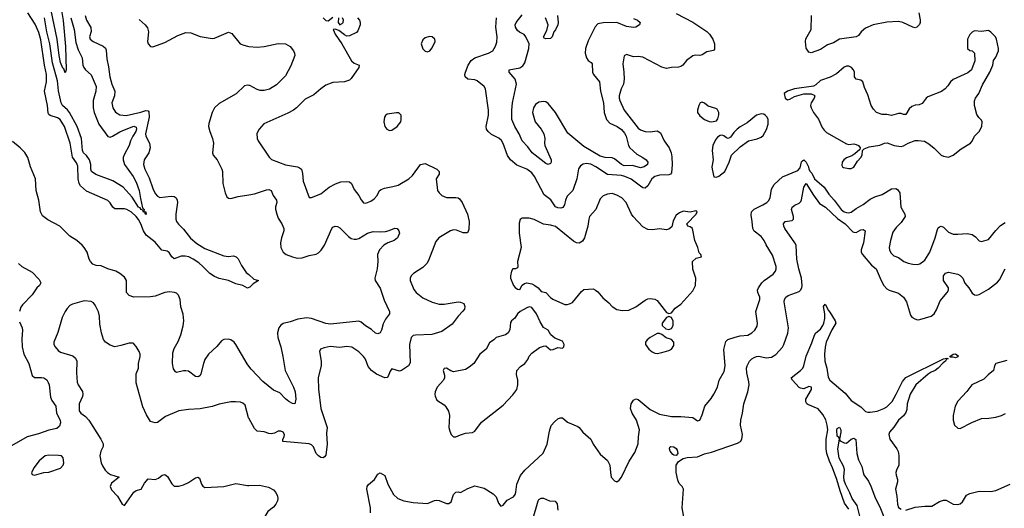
# Model space of a CAD drawing. Header units: inches. Extents: x 1552611 to 1694776, y 811966 to 917215.
# Tile 369 of 549: x 1658065 to 1666382, y 852027 to 856153. Entities that reach past the tile are written whole.
import ezdxf

# ---------------------------------------------------------------- set-up
doc = ezdxf.new("R2010")
doc.units = ezdxf.units.IN
doc.header["$MEASUREMENT"] = 0
doc.layers.add('B6855', color=7, linetype='Continuous')
doc.layers.add('B6865', color=7, linetype='Continuous')

msp = doc.modelspace()

# ---------------------------------------------------------------- linework, layer by layer
at = {"layer": 'B6855', "color": 5}
for points, elevation in [([(1660000, 853890.6), (1659990, 853886.9), (1659950, 853907.3), (1659890, 853923.5), (1659830, 853949.7), (1659750, 853967.8), (1659710, 853984.7), (1659670, 854009.8), (1659613.5, 854070), (1659578.8, 854098.8), (1659531.5, 854131.5), (1659493.3, 854150), (1659463.8, 854156.2), (1659430, 854155.1), (1659370, 854134.2), (1659350.5, 854150.5), (1659328, 854188), (1659310, 854197.5), (1659266.2, 854206.2), (1659210, 854273.5), (1659134, 854334), (1659109.9, 854369.9), (1659088.1, 854430), (1659070, 854465.4), (1659050, 854492), (1659010, 854526.9), (1658970, 854551.7), (1658950, 854557.2), (1658870, 854556.8), (1658852.1, 854570), (1658830, 854606.3), (1658810, 854626.6), (1658630, 854706.3), (1658577.5, 854750), (1658567.6, 854770), (1658559, 854810), (1658556.9, 854916.9), (1658544.7, 854944.7), (1658512.2, 854992.2), (1658492.8, 855110), (1658444.6, 855250), (1658405.8, 855310), (1658385.2, 855325.2), (1658323.6, 855343.6), (1658311.6, 855351.6), (1658305.4, 855365.4), (1658301.2, 855430), (1658275.6, 855550), (1658290.4, 855630), (1658291.8, 855690), (1658273.5, 855770), (1658244.6, 855984.6), (1658225.9, 856045.9), (1658195.2, 856115.2), (1658132.6, 856212.6)], 880), ([(1658418.7, 856230), (1658433.7, 856146.3), (1658453.4, 855926.6), (1658458, 855730), (1658450, 855704), (1658438, 855738), (1658430, 855744), (1658410, 855792.7), (1658398, 855850), (1658382.3, 855990), (1658329.9, 856230)], 840), ([(1658619.7, 856190), (1658628.4, 856150), (1658666.8, 856086.8), (1658667.6, 856052.4), (1658656, 856010), (1658659.5, 855990), (1658684.9, 855970), (1658770.8, 855930.8), (1658790, 855911.7), (1658796, 855896), (1658802.7, 855822.7), (1658816.5, 855756.5), (1658827.4, 855670), (1658844.3, 855610), (1658869.2, 855550), (1658866.4, 855510), (1658844, 855450), (1658851.5, 855410), (1658873.7, 855373.7), (1658910.2, 855350.2), (1658963.3, 855343.3), (1659088.2, 855371.8), (1659130, 855386), (1659150, 855384.4), (1659155.6, 855375.6), (1659159.5, 855330), (1659128.8, 855188.8), (1659130.2, 855170), (1659162.5, 855110), (1659168.1, 855070), (1659155, 855030), (1659117.1, 854970), (1659111.1, 854930), (1659121.1, 854890), (1659158, 854818), (1659190, 854728.4), (1659210, 854686), (1659230, 854662), (1659250, 854652.1), (1659344.1, 854664.1), (1659370, 854660.9), (1659388.1, 854648.1), (1659396.5, 854630), (1659398.5, 854610), (1659383, 854510), (1659384.2, 854470), (1659389.5, 854449.5), (1659405.3, 854425.3), (1659450, 854384.9), (1659509.3, 854309.3), (1659562.1, 854262.2), (1659630, 854220.1), (1659790, 854159.1), (1659830, 854154.6), (1659870, 854159.5), (1659894.9, 854150), (1659910, 854133), (1659937.5, 854077.5), (1659978.6, 854018.6), (1660000, 854000.2)], 880), ([(1658498.2, 856170), (1658526.2, 856070), (1658540.1, 855959.9), (1658559.6, 855899.6), (1658592.3, 855830), (1658598.2, 855770), (1658606.2, 855750), (1658622, 855730), (1658668.1, 855688.1), (1658710.1, 855590.1), (1658707.7, 855550), (1658687, 855470), (1658686.7, 855410), (1658693.4, 855370), (1658734.8, 855270), (1658810, 855167.2), (1658830, 855162), (1658850, 855168.6), (1658910, 855207.7), (1658950, 855224.6), (1659030, 855253), (1659050, 855245.5), (1659052.9, 855230), (1659047.1, 855210), (1659020.1, 855170), (1659001.2, 855130), (1658990.3, 855090), (1658947.8, 855012.2), (1658939.4, 854990), (1658938.3, 854970), (1658950.2, 854930), (1659024.1, 854830), (1659050, 854781.1), (1659075, 854710), (1659084.6, 854644.6), (1659103.7, 854563.7), (1659115.6, 854550), (1659114.8, 854534.8), (1659130.2, 854530), (1659132.9, 854507.1), (1659125.6, 854514.4), (1659129.3, 854529.3), (1659110, 854528.5), (1659105.7, 854545.7), (1659090, 854551.6), (1659083.7, 854563.7), (1659070, 854571.2), (1659015.7, 854655.7), (1658939.6, 854739.6), (1658852.6, 854792.6), (1658707.2, 854847.2), (1658672.1, 854872.1), (1658667, 854890), (1658666.9, 854930), (1658654.9, 854970), (1658630, 855007.3), (1658604.6, 855030), (1658594.5, 855050), (1658586.5, 855150), (1658550, 855250.8), (1658486.8, 855370), (1658470, 855391.6), (1658426.4, 855430), (1658414.8, 855450), (1658393, 855553), (1658384.3, 855635.7), (1658343.4, 855790), (1658318.5, 855950), (1658295.7, 856050), (1658275.7, 856170)], 860), ([(1659073.8, 856153.8), (1659125.5, 856110), (1659144.4, 856084.4), (1659154, 856050), (1659146, 855970), (1659150.5, 855950.5), (1659170, 855927.3), (1659190, 855925.5), (1659290, 855961.2), (1659400, 856020), (1659470, 856044.4), (1659510, 856041.5), (1659590, 856010.4), (1659690, 855995.8), (1659710, 855997.6), (1659830, 856047.2), (1659858, 856038), (1659928.2, 855950), (1659958, 855938), (1659990, 855929), (1660000, 855928)], 920), ([(1660000, 855598.4), (1659990, 855600.5), (1659965.1, 855594.9), (1659893.6, 855526.4), (1659750, 855446), (1659710.4, 855410), (1659690.3, 855370), (1659663.5, 855276.5), (1659660.2, 855250), (1659670.1, 855210), (1659693.8, 855150), (1659701.6, 855110), (1659693.6, 855030), (1659700.9, 855010), (1659734.3, 854970), (1659772.9, 854890), (1659778.4, 854870), (1659781.5, 854770), (1659801.3, 854690), (1659816.1, 854656.1), (1659830, 854645.5), (1659850, 854642.4), (1659910, 854659.6), (1660000, 854674)], 920), ([(1660000, 853228.1), (1659985.8, 853245.8), (1659891.6, 853410), (1659876.1, 853430), (1659850, 853449.2), (1659830, 853455.2), (1659790, 853453.4), (1659770, 853441.6), (1659730, 853392.3), (1659659.6, 853330), (1659630, 853284.5), (1659616.9, 853250), (1659596.1, 853163.9), (1659590, 853149.6), (1659578.9, 853141.1), (1659570, 853136.3), (1659550, 853141.1), (1659490, 853184), (1659470, 853188.3), (1659450, 853188.2), (1659390, 853174.5), (1659380.8, 853180.8), (1659365.2, 853205.2), (1659355.8, 853250), (1659359.5, 853340.5), (1659370, 853377.3), (1659403.4, 853436.6), (1659427.1, 853492.9), (1659447.3, 853567.3), (1659452.7, 853610), (1659447.5, 853667.5), (1659427.7, 853727.7), (1659419.7, 853790), (1659406.6, 853826.6), (1659390, 853843), (1659373.2, 853850), (1659330, 853855.3), (1659290, 853850.8), (1659210, 853819.8), (1659170, 853813.6), (1659030, 853811.1), (1658990, 853824.4), (1658968.7, 853850), (1658966.9, 853950), (1658950, 853978), (1658910, 854011.1), (1658876, 854030), (1658810, 854048.2), (1658753.8, 854073.8), (1658710, 854078), (1658682.9, 854090), (1658662.4, 854110), (1658651.6, 854130), (1658634, 854190), (1658611.1, 854230), (1658592.8, 854250), (1658548.8, 854288.8), (1658490, 854326.3), (1658403.6, 854410), (1658303.8, 854463.8), (1658258, 854498), (1658239.7, 854530), (1658226, 854630), (1658203.9, 854710), (1658197.7, 854810), (1658157.6, 854910), (1658135.3, 854990), (1658110, 855031.1), (1658070, 855071.1), (1658004.7, 855124.7)], 920), ([(1658053.9, 854093.9), (1658082, 854070), (1658170, 854020.4), (1658230, 853959.3), (1658244.4, 853930), (1658232.4, 853910), (1658210, 853889.6), (1658170.2, 853829.8), (1658090, 853746), (1658075.5, 853724.5), (1658062.4, 853690)], 920), ([(1660000, 852787.8), (1659998.7, 852790), (1659970, 852897.2), (1659950, 852916), (1659930, 852922.7), (1659887, 852927), (1659850, 852925.1), (1659750, 852907.3), (1659690, 852887.8), (1659590, 852866.3), (1659490, 852862.4), (1659410.4, 852849.7), (1659296.7, 852803.3), (1659230, 852752.7), (1659210, 852749.2), (1659170, 852761.2), (1659135.2, 852815.2), (1659104.1, 852884.1), (1659050, 853088), (1659050, 853162), (1659067.8, 853210), (1659069.7, 853250.3), (1659082.4, 853310), (1659082.4, 853330), (1659074.7, 853350), (1659050, 853393.2), (1659030, 853417.2), (1659020.9, 853420.9), (1658990, 853422), (1658919.4, 853400.6), (1658870, 853391.6), (1658830, 853403.5), (1658789.6, 853430), (1658773, 853453), (1658757.6, 853510), (1658742.6, 853582.6), (1658738.5, 853650), (1658730, 853685.2), (1658703.8, 853743.8), (1658690, 853760.9), (1658670, 853773.6), (1658610, 853778.4), (1658510, 853752.3), (1658490, 853739.3), (1658466.1, 853713.9), (1658448.2, 853690), (1658422.9, 853637.1), (1658387.1, 853512.9), (1658353.4, 853430), (1658354, 853410), (1658364, 853390), (1658390, 853359.1), (1658410, 853346.4), (1658513.8, 853313.8), (1658535.5, 853295.5), (1658548.8, 853270), (1658546, 853170), (1658551.8, 853091.8), (1658558.4, 853070), (1658594.5, 853014.5), (1658598.3, 852990), (1658594.6, 852970), (1658568.1, 852910), (1658567.2, 852850), (1658582, 852830), (1658621.8, 852801.8), (1658648.8, 852770), (1658750.6, 852610), (1658770, 852571.3), (1658770, 852548), (1658750.5, 852509.5), (1658742.4, 852470), (1658752.4, 852412.4), (1658764.4, 852384.4), (1658788.1, 852348.1), (1658808.2, 852328.2), (1658833.5, 852313.5), (1658904.7, 852290), (1658842, 852238), (1658830.5, 852210), (1658842, 852182), (1658890.7, 852130), (1658930, 852062), (1658950, 852052), (1659030, 852164), (1659050, 852176.3), (1659090, 852187.3), (1659120.1, 852239.9), (1659150, 852276.3), (1659210, 852270.2), (1659237.5, 852282.5), (1659270, 852307.2), (1659290, 852313.4), (1659314.7, 852294.7), (1659350, 852233.4), (1659370, 852213), (1659410, 852214), (1659450, 852226), (1659490, 852246), (1659550, 852285.5), (1659570.7, 852290.7), (1659582.8, 852282.8), (1659600.3, 852230), (1659613.3, 852213.3), (1659630, 852203.6), (1659790, 852210.3), (1659890, 852235.5), (1659990, 852218.7), (1660000, 852219)], 940), ([(1658062.4, 853602.4), (1658087.2, 853550), (1658090.3, 853530), (1658082.4, 853457.6), (1658085.4, 853390), (1658099.6, 853330), (1658141.3, 853250), (1658169.2, 853149.2), (1658191.5, 853131.5), (1658250, 853132.9), (1658270, 853129.2), (1658293.3, 853113.3), (1658306.5, 853090), (1658313, 853070), (1658325, 852965), (1658337.2, 852937.2), (1658369.2, 852890), (1658377.1, 852830), (1658407.2, 852770), (1658410.2, 852750), (1658400.3, 852719.7), (1658378.4, 852701.6), (1658310, 852685.5), (1658225, 852655), (1658128.5, 852631.5), (1657977.5, 852542.5)], 920)]:
    msp.add_lwpolyline(points, dxfattribs=dict(at, elevation=elevation))
at = {"layer": 'B6855', "color": 5, "elevation": 940}
msp.add_lwpolyline([(1658310, 852476.2), (1658281, 852470), (1658230, 852429), (1658186, 852370), (1658166, 852326), (1658171.6, 852311.6), (1658190, 852306), (1658269.5, 852330.5), (1658310, 852333.4), (1658410, 852364.9), (1658433.2, 852390), (1658439, 852410), (1658433.6, 852453.6), (1658418, 852470), (1658393.8, 852473.8)], close=True, dxfattribs=at)
at = {"layer": 'B6865', "color": 5}
for points, elevation in [([(1663610, 856204.9), (1663750, 856132.2), (1663870, 856053.7), (1663893.1, 856030), (1663921.7, 855990), (1663933.7, 855950), (1663934.4, 855905.6), (1663926.4, 855893.6), (1663870, 855881.3), (1663830, 855856.4), (1663810, 855851.1), (1663770, 855852.8), (1663750, 855847.3), (1663698, 855810), (1663668.2, 855770), (1663650, 855757.4), (1663630, 855751.1), (1663571.7, 855748.3), (1663530, 855740.5), (1663490, 855751.3), (1663330, 855836.9), (1663290, 855842.9), (1663250, 855840.7), (1663190, 855859), (1663170.7, 855849.3), (1663158.9, 855781.1), (1663169.2, 855710), (1663171.3, 855650), (1663164.5, 855610), (1663146.3, 855570), (1663129.3, 855510), (1663129.2, 855490), (1663135.5, 855470), (1663170.2, 855390), (1663290, 855237.8), (1663310, 855223.5), (1663350, 855208.4), (1663390, 855207.2), (1663450, 855215.2), (1663478.4, 855198.4), (1663509.1, 855130), (1663550.2, 855070), (1663568.4, 855030), (1663574.2, 854994.2), (1663576.2, 854930), (1663570, 854859.3), (1663563.8, 854850), (1663550, 854844.4), (1663470, 854841.7), (1663430, 854828.5), (1663403.8, 854810), (1663370, 854749.3), (1663350, 854729.5), (1663330, 854734.3), (1663310, 854746.2), (1663230, 854806.3), (1663176.9, 854830), (1663150, 854836.6), (1663030, 854847.4), (1662932.6, 854910), (1662890, 854932.2), (1662850, 854937.8), (1662826.2, 854933.8), (1662801.4, 854918.6), (1662786.2, 854893.8), (1662770.3, 854810), (1662737.6, 854710), (1662690, 854662), (1662675.4, 854630), (1662667.4, 854590), (1662652.1, 854567.9), (1662636.9, 854563.1), (1662610, 854564.1), (1662590, 854572.3), (1662550.9, 854630.9), (1662494.6, 854674.6), (1662414.6, 854830), (1662390, 854861.1), (1662350, 854891), (1662265.7, 854925.7), (1662209.8, 854969.8), (1662186.5, 855006.5), (1662150, 855106.6), (1662133.8, 855133.8), (1662112.5, 855152.5), (1662050, 855185.1), (1662022.4, 855210), (1662009.7, 855230), (1662006.9, 855250), (1662025.9, 855345.9), (1662026.6, 855390), (1662001, 855570), (1661988.2, 855590), (1661930, 855638), (1661910, 855645.3), (1661851.1, 855651.1), (1661829.6, 855670), (1661826.3, 855690), (1661829.7, 855710), (1661853.6, 855770), (1661879.7, 855810), (1661909.2, 855830.8), (1662026, 855870), (1662062.7, 855890), (1662085.2, 855930), (1662097, 855963), (1662099.5, 856010), (1662087.3, 856090), (1662094, 856170)], 940), ([(1663250, 856163.6), (1663284, 856150), (1663307.3, 856130), (1663300.7, 856110), (1663269, 856091), (1663250, 856087), (1663190, 856094.6), (1663110, 856128.7), (1662993.2, 856126.8), (1662950, 856118.5), (1662925.5, 856094.5), (1662866.2, 855973.8), (1662845.4, 855910), (1662842.4, 855870), (1662852.2, 855830), (1662868.4, 855810), (1662892.3, 855792.3), (1662900, 855780), (1662905.2, 855710), (1662912.8, 855690), (1662961.7, 855630), (1662970.2, 855550), (1662996.6, 855450), (1663002, 855370), (1663023.5, 855310), (1663050, 855279.7), (1663112.8, 855250), (1663150, 855224.8), (1663175.1, 855195.1), (1663188.2, 855170), (1663207.1, 855090), (1663219.7, 855070), (1663278.8, 855018.8), (1663330, 854990.2), (1663356.5, 854970), (1663370.2, 854950), (1663367.8, 854930), (1663340.3, 854910), (1663310, 854903.2), (1663241.1, 854921.1), (1663170, 854920.6), (1663149.4, 854929.4), (1663090, 854977.8), (1663070, 854986.2), (1663010, 854989.1), (1662970, 854999.7), (1662830, 855082.1), (1662694.7, 855194.7), (1662590, 855368.7), (1662530, 855445.1), (1662510, 855458.4), (1662490, 855463.4), (1662450, 855456.5), (1662423.1, 855436.9), (1662405, 855410), (1662396, 855370), (1662420.5, 855290), (1662469.3, 855230), (1662493.5, 855190), (1662502.2, 855150), (1662498.3, 855110), (1662500.9, 855090), (1662554, 854970), (1662555.5, 854950), (1662550, 854939), (1662530, 854929.6), (1662510, 854938.7), (1662470, 854968.7), (1662395.1, 855030), (1662358.5, 855078.5), (1662309.8, 855130), (1662285.2, 855190), (1662247.6, 855250), (1662221.4, 855310), (1662221.8, 855390), (1662228.4, 855450), (1662262.4, 855610), (1662251.6, 855651.6), (1662199.7, 855710), (1662200.9, 855730), (1662290, 855745.9), (1662316.5, 855763.5), (1662331.2, 855788.8), (1662366.6, 855910), (1662368.2, 855950), (1662342.1, 856010), (1662327.9, 856027.9), (1662287.1, 856047.1), (1662270, 856061.1), (1662253.3, 856090), (1662251.9, 856110), (1662259.5, 856130), (1662310, 856194.7)], 920), ([(1662608.7, 856190), (1662613.7, 856130), (1662610.1, 856110), (1662591.4, 856068.6), (1662578, 856050), (1662563.6, 856010), (1662550, 855995.4), (1662511, 855991), (1662496.9, 855996.9), (1662489.9, 856010), (1662517.9, 856062.1), (1662529.9, 856110), (1662508.2, 856170)], 880), ([(1665660.9, 856210), (1665671.6, 856151.5), (1665671.7, 856130), (1665666, 856114), (1665644.7, 856090), (1665630, 856086), (1665610, 856089.6), (1665526, 856130), (1665490, 856139.2), (1665390, 856132), (1665274.8, 856110), (1665210, 856080.7), (1665174, 856050), (1665150, 856020.5), (1665130, 856009.7), (1664990, 855989), (1664940.7, 855959.3), (1664890, 855941), (1664830, 855902.4), (1664750, 855872.6), (1664730, 855878.9), (1664710, 855913.2), (1664703.1, 855970), (1664706.9, 855993.1), (1664751.4, 856071.4), (1664752.6, 856190)], 940), ([(1660918.7, 856170), (1660934.6, 856150), (1660941.3, 856130), (1660940.4, 856110), (1660921.6, 856058.4), (1660910, 856046), (1660850, 856016), (1660830, 856014.5), (1660810, 856024.5), (1660761.5, 856061.5), (1660730, 856073.2), (1660714, 856070), (1660730.5, 856030), (1660787.4, 855950), (1660866.9, 855806.9), (1660890, 855786), (1660934, 855770), (1660930.7, 855750), (1660864.1, 855655.9), (1660850, 855643.7), (1660810, 855629.6), (1660710, 855622.6), (1660650, 855599.2), (1660609.4, 855570.6), (1660550, 855518.3), (1660478, 855482), (1660404.4, 855410), (1660377.1, 855390), (1660330, 855364.8), (1660126.4, 855273.6), (1660088, 855230), (1660068.6, 855191.4), (1660070.5, 855150), (1660079.3, 855130), (1660172.3, 854992.3), (1660193.4, 854973.4), (1660310, 854928.9), (1660411.3, 854911.3), (1660430, 854903.7), (1660446.4, 854890), (1660454.7, 854854.7), (1660459.5, 854790), (1660511.3, 854651.3), (1660530, 854651), (1660610, 854682.4), (1660679.8, 854740.2), (1660732.6, 854767.4), (1660776.9, 854783.1), (1660830, 854787.5), (1660850, 854783.6), (1660868.8, 854770), (1660890, 854718.4), (1660928.9, 854670), (1660950, 854630.8), (1660970, 854606), (1660990, 854604), (1661030, 854620.5), (1661059.4, 854640.6), (1661083.7, 854670), (1661105.2, 854710), (1661119.6, 854720.4), (1661148.2, 854731.8), (1661216.6, 854743.4), (1661263.3, 854756.7), (1661353.2, 854810), (1661382.7, 854837.3), (1661450, 854930.7), (1661490, 854938.8), (1661590.3, 854890.3), (1661607.3, 854870), (1661607.3, 854850), (1661584, 854810), (1661595.5, 854710), (1661607.3, 854690), (1661630.6, 854670), (1661670, 854651.7), (1661750.4, 854650.4), (1661770, 854647.7), (1661780.4, 854640.4), (1661803, 854610), (1661847.2, 854510), (1661860.9, 854450), (1661859.5, 854380.5), (1661847.9, 854352.1), (1661810, 854352.8), (1661754.9, 854374.9), (1661730, 854378.2), (1661703.8, 854370), (1661606.4, 854310), (1661580.7, 854279.3), (1661519.1, 854120.9), (1661504.5, 854095.5), (1661470, 854059.6), (1661390.8, 854010), (1661370.7, 853990), (1661364, 853970), (1661364.9, 853950), (1661395.4, 853875.4), (1661414.4, 853850), (1661470, 853804.6), (1661548.2, 853768.2), (1661610, 853751.6), (1661650, 853750.3), (1661768, 853770), (1661790, 853768.7), (1661815.8, 853755.8), (1661825.5, 853730), (1661822, 853710), (1661808.7, 853691.3), (1661770, 853649.5), (1661719.3, 853580.7), (1661630, 853519.7), (1661545.3, 853494.7), (1661410, 853489.7), (1661390, 853485.1), (1661372.2, 853470), (1661359.4, 853410), (1661363.8, 853256.2), (1661350, 853231.2), (1661290.4, 853190), (1661274, 853186), (1661210, 853203.5), (1661194.6, 853185.4), (1661178.3, 853141.7), (1661170, 853132.6), (1661150, 853129.7), (1661078.9, 853158.9), (1661035.8, 853190), (1661010, 853223.6), (1660985.6, 853285.6), (1660969.8, 853309.8), (1660930, 853349.7), (1660870, 853386.6), (1660830, 853393.7), (1660770, 853385.7), (1660687.1, 853392.9), (1660636.4, 853383.6), (1660606, 853370), (1660597.3, 853350), (1660613, 853270), (1660613.2, 853233.2), (1660586.4, 853130), (1660590, 853034), (1660607.9, 852870), (1660661.6, 852710), (1660657.8, 852662.3), (1660661.8, 852570), (1660650, 852475.3), (1660639.7, 852460.3), (1660630, 852454.3), (1660610, 852457.3), (1660590, 852469.7), (1660569.8, 852490), (1660546.2, 852546.2), (1660530, 852562.3), (1660510, 852572.6), (1660288.7, 852590), (1660289, 852610), (1660299.3, 852630), (1660302.7, 852650), (1660289.5, 852669.5), (1660270, 852678), (1660250, 852678.4), (1660218, 852662), (1660190, 852656.8), (1660170, 852659.1), (1660130, 852673.8), (1660070, 852678.4), (1660050, 852702), (1660000, 852787.8)], 940), ([(1660628.3, 856168.3), (1660650, 856146), (1660670, 856144.7), (1660710, 856174.4)], 940), ([(1660758, 856170), (1660756, 856130), (1660770, 856111.3), (1660790, 856121), (1660797.2, 856130), (1660801.2, 856150), (1660792.7, 856170)], 940), ([(1660000, 855928), (1660070, 855920.8), (1660130, 855926.9), (1660250, 855951.7), (1660310, 855950.4), (1660350, 855926.8), (1660379.1, 855890), (1660387.7, 855870), (1660388.2, 855850), (1660355.9, 855764.1), (1660310, 855678), (1660235.8, 855604.2), (1660174.1, 855565.9), (1660130, 855554.8), (1660095.9, 855555.9), (1660070, 855562.7), (1660010, 855596.3), (1660000, 855598.4)], 920), ([(1661028.6, 851990), (1661029.9, 852030), (1660998.9, 852190), (1660999.2, 852210), (1661010.7, 852229.3), (1661062.9, 852270), (1661090, 852316), (1661110, 852326), (1661150, 852302.8), (1661175.3, 852230), (1661224, 852144), (1661259.3, 852110), (1661309.1, 852089.1), (1661390, 852075.6), (1661510, 852068.7), (1661570, 852092.7), (1661590, 852096.3), (1661610, 852094), (1661670, 852067.3), (1661690, 852066.8), (1661710, 852082), (1661730, 852144.7), (1661750, 852164), (1661770, 852164.9), (1661790, 852159.1), (1661850, 852193.7), (1661910, 852217.3), (1661990, 852197.1), (1662066, 852150), (1662090, 852122.8), (1662110.4, 852070.4), (1662130, 852046), (1662150, 852054.8), (1662184.4, 852095.6), (1662236.2, 852123.8), (1662250, 852144), (1662256.3, 852163.7), (1662263.5, 852230), (1662296.6, 852303.4), (1662333.6, 852350), (1662486.2, 852493.8), (1662519.6, 852570), (1662540.5, 852679.5), (1662554.5, 852725.5), (1662581.5, 852758.5), (1662610, 852782), (1662630, 852792), (1662650, 852791.3), (1662693.7, 852753.7), (1662778.7, 852718.7), (1662790, 852710.7), (1662822, 852670), (1662890.8, 852610), (1662910.5, 852570), (1662970, 852484.9), (1663030.8, 852430), (1663050.7, 852390), (1663054.8, 852330), (1663062.8, 852290), (1663090, 852258), (1663110, 852251.3), (1663130, 852264.7), (1663150, 852291.3), (1663214.9, 852425.1), (1663262, 852498), (1663289.6, 852570.4), (1663292, 852630), (1663300.7, 852690), (1663275.4, 852770), (1663237.7, 852830), (1663225.1, 852870), (1663229.8, 852910.2), (1663250, 852939.3), (1663270, 852950.3), (1663290, 852946.4), (1663390, 852862.8), (1663470, 852823.2), (1663570, 852803.7), (1663650, 852803.7), (1663750, 852793.4), (1663790, 852766.8), (1663810, 852771.3), (1663830, 852816), (1663853.5, 852890), (1663905.6, 852954.4), (1663927.7, 852990), (1663958.4, 853050), (1663973.1, 853110), (1664017.1, 853182.9), (1664023.7, 853230), (1664012.2, 853367.7), (1664030, 853436), (1664047.7, 853452.3), (1664107.7, 853472.3), (1664150, 853482.4), (1664217.2, 853490), (1664250, 853508.4), (1664276.2, 853530), (1664293.9, 853566.1), (1664296.3, 853590), (1664282.6, 853690), (1664317.2, 853790), (1664317.7, 853810), (1664301.3, 853850), (1664298, 853870), (1664305.1, 853890), (1664334.3, 853930), (1664353.6, 853950), (1664430, 854004.9), (1664449.7, 854030), (1664455.4, 854050), (1664455.4, 854070), (1664424.2, 854164.2), (1664371.1, 854251.1), (1664353.6, 854290), (1664330, 854323.6), (1664270, 854368), (1664256.9, 854390), (1664253.8, 854450), (1664242.8, 854502.8), (1664247.5, 854530), (1664270, 854554.2), (1664343.6, 854590), (1664376.3, 854610), (1664390, 854623.7), (1664405.1, 854650), (1664417.2, 854722.7), (1664439.3, 854760.7), (1664510, 854826), (1664639.1, 854880.9), (1664656.8, 854903.2), (1664670, 854954), (1664677.7, 854962.3), (1664690, 854968.5), (1664710, 854950.3), (1664728.2, 854910), (1664731.6, 854890), (1664742.6, 854870), (1664756.5, 854856.5), (1664779.8, 854810), (1664860, 854740), (1664900.5, 854680.5), (1664946.3, 854630), (1665004.8, 854550), (1665030, 854531.5), (1665050, 854523.9), (1665070, 854522), (1665090, 854529.3), (1665130, 854559.6), (1665190, 854592.9), (1665250, 854638.3), (1665290, 854657), (1665350, 854676.5), (1665430, 854724.9), (1665466.4, 854726.4), (1665478.9, 854718.9), (1665498.7, 854690), (1665507.2, 854570), (1665542, 854510), (1665544.9, 854490), (1665510, 854440.9), (1665470, 854399.5), (1665441.2, 854358.8), (1665420.3, 854290), (1665410.2, 854230), (1665411.5, 854210), (1665425.1, 854185.1), (1665450, 854159.3), (1665490, 854143.7), (1665532.6, 854112.6), (1665570, 854096.3), (1665610, 854087.7), (1665650, 854085.4), (1665670, 854090.3), (1665710, 854123.1), (1665754, 854190), (1665798.9, 854310), (1665818, 854382), (1665824.7, 854395.3), (1665836.1, 854403.9), (1665850, 854408.4), (1665870, 854400.3), (1665910, 854360.3), (1665950, 854343.2), (1665990, 854340.9), (1666068.8, 854348.8), (1666110, 854339.3), (1666139.9, 854319.9), (1666170, 854286.8), (1666190, 854281), (1666250, 854296.3), (1666310, 854374.4), (1666350, 854414.4), (1666390, 854441.6)], 940), ([(1663685.7, 851890), (1663659.9, 852030), (1663672.4, 852190), (1663660.5, 852210), (1663635.9, 852235.9), (1663623.5, 852263.5), (1663609.8, 852330), (1663611.1, 852390), (1663630, 852423), (1663670, 852448.2), (1663703.7, 852456.3), (1663790, 852461.4), (1663850, 852485.6), (1663910, 852501.1), (1664130, 852576.5), (1664153.3, 852590), (1664166.3, 852610), (1664169.7, 852650), (1664153.3, 852730), (1664156.2, 852770), (1664170.9, 852829.1), (1664182.2, 852910), (1664215.4, 853010), (1664226, 853070), (1664225.4, 853094.6), (1664207.9, 853172.1), (1664206, 853210), (1664210, 853230.6), (1664230, 853270.3), (1664249.7, 853290), (1664270, 853301.6), (1664290, 853310.1), (1664310, 853312.2), (1664370, 853298.3), (1664415.3, 853304.7), (1664452.7, 853327.3), (1664510, 853388), (1664521.5, 853410), (1664554, 853506), (1664558.9, 853550), (1664522, 853770), (1664524.5, 853790), (1664538.3, 853810), (1664556.8, 853823.2), (1664650, 853858.6), (1664662, 853870), (1664671.3, 853888.7), (1664673.9, 853910), (1664669.3, 853970), (1664645.9, 854050), (1664630.4, 854130), (1664623.9, 854250), (1664614.4, 854270), (1664529.9, 854390), (1664520.3, 854410), (1664517.2, 854430), (1664530, 854450.2), (1664590, 854456.4), (1664601.3, 854470), (1664600.9, 854490), (1664586.2, 854550), (1664590.9, 854569.1), (1664612.6, 854587.4), (1664650, 854602.6), (1664662.3, 854617.7), (1664668.7, 854631.3), (1664690, 854739.1), (1664710, 854771.4), (1664771.2, 854671.2), (1664822.5, 854602.5), (1664871, 854570), (1664974, 854474), (1665039, 854430), (1665103.1, 854363.1), (1665110, 854357.7), (1665130, 854357.6), (1665170, 854378.8), (1665190, 854381.8), (1665206, 854370), (1665192.6, 854270), (1665174.3, 854210), (1665174.4, 854190), (1665184, 854170), (1665260.6, 854080.6), (1665300.3, 854050), (1665341.7, 853950), (1665365.3, 853910), (1665390, 853881.6), (1665410, 853868.4), (1665490, 853843), (1665530, 853810.8), (1665554.9, 853770), (1665590, 853658), (1665602, 853642), (1665625.8, 853625.8), (1665650, 853619.1), (1665670, 853621.6), (1665765.2, 853650), (1665791.3, 853670), (1665810, 853704), (1665840.5, 853779.5), (1665900.5, 853850), (1665909.7, 853870), (1665909.7, 853890), (1665869.7, 853950), (1665869.7, 853990), (1665886.1, 854013.9), (1665910, 854020.2), (1665990, 854003.2), (1666010, 853994), (1666030.8, 853970.8), (1666048.1, 853928.1), (1666083.9, 853890), (1666110, 853843.8), (1666130, 853830.4), (1666150, 853826.7), (1666170, 853833.1), (1666250, 853877.2), (1666324.4, 853935.6), (1666342.8, 853957.2), (1666390, 854050.6)], 920), ([(1660000, 854674), (1660050, 854682), (1660150, 854716.5), (1660170, 854718.7), (1660190.3, 854710.2), (1660207.4, 854670), (1660234.2, 854630), (1660236.5, 854610), (1660227.2, 854572.8), (1660227, 854553), (1660236.8, 854510), (1660250, 854477.4), (1660280.2, 854430), (1660296.9, 854390), (1660297.6, 854370), (1660276.9, 854310), (1660269.3, 854269.3), (1660272.1, 854230), (1660290, 854189.2), (1660317, 854170), (1660370, 854149.5), (1660410, 854140.5), (1660450, 854143.2), (1660510, 854162.2), (1660570, 854173.8), (1660590, 854185.2), (1660613.2, 854206.8), (1660639.1, 854250), (1660702, 854390), (1660710, 854401.1), (1660730, 854410.2), (1660750, 854407.9), (1660770, 854394.9), (1660842.5, 854322.5), (1660866.4, 854306.4), (1660890, 854299), (1660910, 854298.6), (1660930, 854304.6), (1661003, 854350), (1661050, 854364.2), (1661110, 854362.1), (1661154.1, 854365.9), (1661186.8, 854373.2), (1661233.5, 854393.5), (1661254.8, 854390), (1661267.7, 854370), (1661272.2, 854350), (1661257.1, 854310), (1661227.7, 854290), (1661174.9, 854270), (1661142.6, 854250), (1661105.7, 854210), (1661088.2, 854170), (1661090.4, 854110.4), (1661084.9, 854050), (1661065.7, 853970), (1661067, 853950), (1661110, 853887.3), (1661144.8, 853784.8), (1661190.4, 853690), (1661190.4, 853670), (1661155, 853625), (1661135.8, 853584.2), (1661120.7, 853530), (1661110, 853509.7), (1661090, 853499.1), (1661070, 853506.3), (1661037.1, 853537.2), (1660987.7, 853567.7), (1660950, 853600.2), (1660930, 853608.2), (1660690, 853582), (1660650, 853588.4), (1660530, 853631.2), (1660490, 853636.2), (1660415.1, 853624.9), (1660350, 853601.5), (1660290, 853587.3), (1660270, 853574), (1660253.8, 853550), (1660243.2, 853510), (1660246, 853470), (1660270, 853391), (1660288.5, 853308.5), (1660308.4, 853190), (1660377.5, 853050), (1660392.6, 853010), (1660396.5, 852950), (1660390, 852909.3), (1660370, 852912), (1660339.3, 852930), (1660310, 852951.8), (1660262, 853002), (1660210, 853026), (1660118.4, 853098.4), (1660021.4, 853201.4), (1660000, 853228.1)], 920), ([(1660000, 854000.2), (1660043.1, 853963.1), (1660082, 853950), (1660038, 853922), (1660010, 853894.3), (1660000, 853890.6)], 880), ([(1665070, 852019.2), (1665033.1, 852070), (1664995.4, 852175.4), (1664967.8, 852270), (1664931.4, 852370), (1664904.8, 852424.8), (1664884.2, 852490), (1664877.3, 852530), (1664878.3, 852610), (1664890.6, 852690.6), (1664887.4, 852730), (1664874.3, 852774.3), (1664850, 852820.4), (1664810, 852866.6), (1664722.9, 852902.9), (1664713.6, 852910), (1664705.6, 852925.6), (1664706.6, 852950), (1664755.1, 853030), (1664754.3, 853050), (1664730, 853055), (1664690, 853037.2), (1664661.2, 853041.2), (1664648.4, 853048.4), (1664593.3, 853110), (1664583.1, 853130), (1664662.2, 853190), (1664681.4, 853210), (1664689.9, 853230.1), (1664707.8, 853312.2), (1664756.6, 853423.4), (1664778.7, 853490), (1664790, 853507.9), (1664830, 853540.9), (1664850.5, 853570), (1664859.2, 853590), (1664866.6, 853630), (1664866.9, 853670), (1664856.2, 853730), (1664869.4, 853750), (1664897.1, 853697.1), (1664910, 853683.7), (1664954.6, 853610), (1664960.1, 853590), (1664924.4, 853535.6), (1664878.3, 853430), (1664868.4, 853388.4), (1664863.5, 853330), (1664865.7, 853270), (1664883.6, 853210), (1664893.6, 853133.6), (1664909.7, 853109.7), (1665039.6, 852999.6), (1665090, 852936.2), (1665170, 852884), (1665210, 852843.6), (1665230, 852837.8), (1665250, 852838.6), (1665308.7, 852848.7), (1665365.7, 852870), (1665390, 852884.7), (1665433.9, 852930), (1665469.3, 852990), (1665521.3, 853098.7), (1665549.4, 853130.6), (1665869.4, 853290.6), (1665895.8, 853295.8), (1665907.7, 853290), (1665894.4, 853285.6), (1665885.3, 853270), (1665864.9, 853255.1), (1665825.1, 853210), (1665797.7, 853190), (1665763.8, 853176.2), (1665739.6, 853160.4), (1665634.2, 853070), (1665586.8, 852990), (1665562.3, 852910), (1665559.5, 852860.5), (1665550, 852834.8), (1665530, 852809), (1665489.4, 852770), (1665450, 852712.8), (1665411.3, 852670), (1665407.8, 852650), (1665416.9, 852610), (1665474.6, 852530), (1665486, 852506), (1665492.5, 852472.5), (1665492, 852390), (1665471.8, 852350), (1665467.1, 852330), (1665468.2, 852308.2), (1665480.3, 852270), (1665480.3, 852250), (1665462, 852190), (1665475.3, 852130), (1665481.1, 852061.1), (1665490, 852034), (1665510, 852020.3)], 880), ([(1666404.6, 853275.4), (1666311.3, 853250), (1666298.8, 853230), (1666290.7, 853190), (1666245.3, 853154.7), (1666210, 853118.7), (1666108.7, 853070), (1666066.5, 853013.5), (1665990, 852931.8), (1665968.7, 852890), (1665950.5, 852810.5), (1665950.4, 852770), (1665963, 852730), (1665990, 852704), (1666010, 852702), (1666107.4, 852752.6), (1666190, 852786.7), (1666251.7, 852788.3), (1666310, 852795.8), (1666358, 852810), (1666392.7, 852827.3)], 920), ([(1665164.5, 851950), (1665140.9, 852050), (1665097.8, 852110), (1665079, 852159), (1665040.3, 852230), (1665030, 852261.1), (1665027.6, 852292.4), (1665033.5, 852353.5), (1665023.8, 852383.8), (1664988.7, 852451.3), (1664975.4, 852530), (1664989.5, 852609.5), (1664984.1, 852624.1), (1664970, 852637.2), (1664966.8, 852686.8), (1664970, 852702), (1664990, 852713), (1665000.3, 852690), (1665002, 852670), (1664991, 852611), (1664996.9, 852596.9), (1665030, 852579.1), (1665050, 852577.1), (1665090, 852612.2), (1665110, 852619.3), (1665128.2, 852608.2), (1665135.5, 852490), (1665150, 852437.3), (1665179, 852379), (1665189.3, 852329.3), (1665196.5, 852310), (1665234.9, 852254.9), (1665254.1, 852214.1), (1665294.1, 852110), (1665330, 852038.5), (1665391.1, 851890)], 860), ([(1660000, 852219), (1660090, 852222.4), (1660166.8, 852206.8), (1660210, 852182.4), (1660230, 852160.7), (1660243.7, 852130), (1660245.3, 852110), (1660242.6, 852090), (1660230, 852060.9), (1660210, 852036.9), (1660161.3, 851998.7), (1660120.3, 851930), (1660075.5, 851884.5), (1660034.6, 851830), (1660000, 851795.4)], 940), ([(1665550, 852012), (1665630, 852035.3), (1665710, 852045.5), (1665770, 852043.7), (1665836.3, 852083.7), (1665870, 852096.9), (1665890, 852095.6), (1665950, 852060.7), (1665990, 852059.7), (1666010, 852066), (1666030, 852082.3), (1666063.3, 852136.7), (1666090, 852153.4), (1666170, 852172.4), (1666267.8, 852167.8), (1666310, 852176.6), (1666431.5, 852230)], 880), ([(1662396.4, 851923.6), (1662444, 852090), (1662450, 852100.5), (1662470, 852112.7), (1662490, 852112.7), (1662542, 852090), (1662588.1, 852088.1), (1662605.1, 852065.1), (1662611.5, 852011.5)], 920)]:
    msp.add_lwpolyline(points, dxfattribs=dict(at, elevation=elevation))
for points, elevation in [([(1666250, 856061.2), (1666190, 856052.7), (1666130, 856058), (1666110, 856049), (1666090, 856028.7), (1666071, 855990), (1666072, 855910), (1666090, 855892), (1666110, 855891.3), (1666130.6, 855870), (1666133.8, 855806.2), (1666106, 855730), (1666075.6, 855704.4), (1665950.3, 855649.7), (1665927.7, 855630), (1665906, 855594), (1665882.8, 855570), (1665851.8, 855548.2), (1665737, 855503), (1665722, 855490), (1665690, 855445.2), (1665664.4, 855435.6), (1665630, 855431.5), (1665600.8, 855419.2), (1665579.2, 855400.8), (1665550, 855354), (1665530, 855353.2), (1665510, 855360.9), (1665490, 855360.7), (1665430, 855345.1), (1665390, 855352), (1665350, 855352.7), (1665304, 855370), (1665277.5, 855397.5), (1665257.2, 855430), (1665230, 855518), (1665200.5, 855580.5), (1665187, 855630), (1665170, 855641.3), (1665132.5, 855652.5), (1665121.8, 855661.8), (1665116.9, 855670), (1665116.9, 855710), (1665109.7, 855730), (1665090.8, 855750.8), (1665070, 855759.8), (1665050, 855759.8), (1665030, 855752.3), (1664964.2, 855695.8), (1664911.5, 855668.5), (1664830, 855640.5), (1664790, 855602.7), (1664770, 855592.3), (1664610, 855569.3), (1664552, 855550), (1664522, 855530), (1664531.1, 855491.1), (1664550, 855478), (1664570, 855481), (1664610, 855504), (1664690, 855526.8), (1664750, 855526.8), (1664776.8, 855516.8), (1664781, 855510), (1664776.3, 855490), (1664750.4, 855450), (1664746.7, 855430), (1664750.3, 855410), (1664770.3, 855370), (1664812.9, 855312.9), (1664843.7, 855243.7), (1664860.5, 855220.5), (1664881.6, 855201.6), (1665050, 855104), (1665070, 855100.7), (1665110, 855104.9), (1665130, 855100.7), (1665151, 855090), (1665164.7, 855070), (1665162, 855058), (1665120.4, 855019.6), (1665095.1, 855004.9), (1665050, 854988), (1665027.8, 854970), (1665014, 854950), (1665010, 854922), (1665016, 854910), (1665025.1, 854905.1), (1665070, 854895.5), (1665090, 854898), (1665110, 854908), (1665142.6, 854957.4), (1665171.8, 854990), (1665180.9, 855010), (1665186, 855050), (1665198, 855062), (1665241, 855079), (1665330, 855094.9), (1665370, 855110.4), (1665392.7, 855112.7), (1665452, 855090), (1665510, 855083), (1665530, 855087.7), (1665569.7, 855110.2), (1665630, 855132.4), (1665654.2, 855134.2), (1665708.4, 855128.4), (1665745.3, 855105.3), (1665790, 855068.2), (1665850, 855010.5), (1665870, 855000.5), (1665910, 854993.4), (1665950, 855010.7), (1666017.7, 855062.3), (1666096, 855110), (1666110, 855126.8), (1666130, 855170.6), (1666171.1, 855208.9), (1666193.3, 855250), (1666196.2, 855290), (1666190, 855304), (1666166.6, 855326.6), (1666151.7, 855351.7), (1666131.8, 855430), (1666131.9, 855468.1), (1666138, 855490), (1666166, 855530), (1666197.7, 855602.3), (1666260.7, 855710), (1666284.5, 855770), (1666292.3, 855810), (1666310, 855838), (1666333.2, 855890), (1666334, 855910), (1666317.2, 855990), (1666309, 856010), (1666270, 856049)], 960), ([(1661527.9, 856012.1), (1661490, 856001.2), (1661470, 855982), (1661457.3, 855950), (1661470, 855906), (1661490, 855886.8), (1661510, 855882.8), (1661530, 855891), (1661550, 855916), (1661576, 855970), (1661573.2, 855990), (1661550, 856009.2)], 960), ([(1663830, 855458), (1663814, 855450), (1663802, 855430), (1663791, 855390), (1663791, 855370), (1663810, 855341), (1663850, 855310.8), (1663890, 855294.8), (1663910, 855290.8), (1663950, 855298), (1663963.7, 855316.3), (1663972.3, 855350), (1663972.3, 855370), (1663956.9, 855396.9), (1663944.8, 855404.8), (1663882, 855422), (1663850, 855448)], 960), ([(1661248, 855368), (1661170, 855355.3), (1661155.3, 855344.7), (1661146, 855330), (1661141, 855290), (1661151, 855250), (1661167.9, 855227.9), (1661190, 855217.3), (1661210, 855219.1), (1661253.2, 855250), (1661284, 855290), (1661288.7, 855310), (1661287.3, 855347.3), (1661267.3, 855367.3)], 960), ([(1664330, 855358), (1664290, 855346.6), (1664210, 855282.7), (1664150, 855249.2), (1664126, 855230), (1664098, 855202), (1664070, 855162), (1664050.7, 855149.3), (1664034.6, 855154.6), (1664013.6, 855173.6), (1663998, 855178), (1663983.5, 855176.5), (1663958.8, 855161.2), (1663942.5, 855137.5), (1663921, 855090), (1663914.8, 855050), (1663924, 854970), (1663913, 854910), (1663913.4, 854890), (1663927.7, 854827.7), (1663950, 854824.7), (1663970, 854831.3), (1664022.7, 854870), (1664059.3, 854950), (1664077.2, 855010), (1664150, 855078.8), (1664222, 855130), (1664294, 855146), (1664330, 855160.7), (1664345.4, 855174.6), (1664372.8, 855227.2), (1664386.6, 855270), (1664387.3, 855310), (1664379.3, 855330), (1664365.4, 855345.4), (1664350, 855355.1)], 960), ([(1663070, 854684.8), (1663030, 854681), (1662995.1, 854664.9), (1662970, 854640.7), (1662932, 854550), (1662879.3, 854490), (1662872.2, 854470), (1662863.6, 854410), (1662836.9, 854310), (1662818.2, 854281.8), (1662790, 854266.9), (1662770, 854268.5), (1662742.1, 854282.1), (1662590, 854407.1), (1662550, 854418), (1662490, 854425.6), (1662410, 854465.1), (1662370, 854477), (1662310, 854476), (1662293.7, 854466.3), (1662285.8, 854434.2), (1662285.3, 854350), (1662300.3, 854230), (1662270.6, 854110.6), (1662274.4, 854065.6), (1662270, 854058), (1662254, 854050), (1662230, 854048.7), (1662220.7, 854030), (1662210.8, 853990), (1662211, 853970), (1662236, 853910), (1662250, 853891.3), (1662270, 853878), (1662290, 853874), (1662310, 853911.3), (1662330, 853926), (1662350, 853930.8), (1662390, 853922.8), (1662418, 853910), (1662444.7, 853890), (1662470, 853858), (1662510.5, 853850.5), (1662548.2, 853808.2), (1662570, 853794), (1662650, 853755.3), (1662670, 853748.5), (1662690, 853748.4), (1662710, 853752.7), (1662734.5, 853765.5), (1662810, 853858.8), (1662830, 853874.8), (1662910, 853879.1), (1662930, 853870.6), (1662950, 853854.9), (1662990, 853804.9), (1663042.8, 853762.8), (1663071, 853730), (1663110, 853706), (1663156.7, 853696.7), (1663210, 853701.6), (1663271.3, 853728.7), (1663350, 853786), (1663370, 853796), (1663390, 853798), (1663430, 853792), (1663450, 853782), (1663530, 853682), (1663550, 853671.3), (1663570, 853678), (1663601.6, 853718.4), (1663650, 853750.8), (1663750, 853864.7), (1663773.2, 853910), (1663778, 853970), (1663750, 854046), (1663748.7, 854110), (1663780.2, 854139.8), (1663826, 854150), (1663818, 854170), (1663804, 854184), (1663792.3, 854230), (1663767.3, 854287.3), (1663749.2, 854389.2), (1663730, 854404), (1663708, 854410), (1663702, 854430), (1663779, 854510), (1663788, 854530), (1663778, 854538), (1663730, 854528.7), (1663670, 854536), (1663638, 854522), (1663610, 854502), (1663586.6, 854453.4), (1663574.9, 854405.1), (1663550, 854383.7), (1663530, 854379.5), (1663470, 854387), (1663410, 854378.4), (1663370, 854382), (1663330, 854402.9), (1663246.9, 854490), (1663232.2, 854512.2), (1663188, 854610), (1663151.5, 854650), (1663110, 854671)], 960), ([(1662370, 853729.3), (1662350, 853720.7), (1662293.4, 853690), (1662270.4, 853670), (1662246.9, 853633.1), (1662218.8, 853610), (1662210, 853595.3), (1662205.2, 853534.8), (1662191, 853510), (1662170, 853493.2), (1662090.7, 853469.3), (1662070, 853448.7), (1662034.8, 853425.2), (1662004.9, 853370), (1661953.4, 853330), (1661900.7, 853250), (1661862.3, 853217.7), (1661830, 853199.6), (1661730, 853179.5), (1661707.2, 853187.2), (1661671.6, 853211.6), (1661650, 853208.7), (1661642, 853190), (1661654, 853150), (1661654.9, 853130), (1661646.4, 853110), (1661590.4, 853050), (1661574.9, 853010), (1661570.7, 852990), (1661573.7, 852973.7), (1661590, 852941), (1661650, 852901), (1661665.2, 852885.2), (1661687.9, 852847.9), (1661696.3, 852810), (1661690.6, 852710), (1661697.5, 852677.5), (1661710.5, 852650.5), (1661730.8, 852630.8), (1661750, 852630.7), (1661790, 852648), (1661830, 852662), (1661890, 852667.7), (1661910, 852678.8), (1661966.2, 852753.8), (1662150, 852898.8), (1662230, 852984), (1662263.7, 853030), (1662273.6, 853070), (1662274, 853110), (1662262, 853158), (1662264, 853190), (1662294.5, 853225.5), (1662333.2, 853250), (1662357, 853283), (1662370, 853311.3), (1662390, 853336), (1662455.5, 853384.5), (1662490, 853396), (1662510, 853398), (1662550, 853366), (1662572.5, 853367.5), (1662610, 853386), (1662650, 853378), (1662662, 853390), (1662664, 853410), (1662650, 853439), (1662584.7, 853464.7), (1662553.2, 853493.2), (1662528, 853530), (1662490, 853554), (1662461.1, 853601.1), (1662430, 853669.2), (1662390, 853724)], 960), ([(1663550, 853648), (1663530, 853638), (1663492, 853590), (1663492, 853570), (1663522.8, 853542.8), (1663550, 853537.3), (1663570, 853544.9), (1663586.6, 853570), (1663586.6, 853606.6), (1663570, 853638)], 960), ([(1663470, 853504), (1663450, 853504), (1663391, 853470), (1663366, 853450), (1663351, 853430), (1663351, 853410), (1663378.8, 853370), (1663407.5, 853347.5), (1663430, 853337.1), (1663450, 853334.9), (1663490, 853343), (1663550, 853359.1), (1663570, 853370.7), (1663590, 853401), (1663591.2, 853430), (1663570, 853452), (1663527.2, 853467.2), (1663490, 853495.3)], 960), ([(1665970, 853298.1), (1665950, 853303.9), (1665924.2, 853304.2), (1665921.3, 853310), (1665951.1, 853328.9), (1665970, 853330.8), (1665993.5, 853313.5), (1665990, 853305)], 880), ([(1663610, 852473), (1663590, 852475.6), (1663581.6, 852481.6), (1663559.2, 852510), (1663553, 852530), (1663557.2, 852542.8), (1663565.2, 852550), (1663590, 852546.3), (1663610, 852531.5), (1663618.3, 852518.3), (1663625.7, 852490)], 920)]:
    msp.add_lwpolyline(points, close=True, dxfattribs=dict(at, elevation=elevation))

doc.saveas('drawing.dxf')
